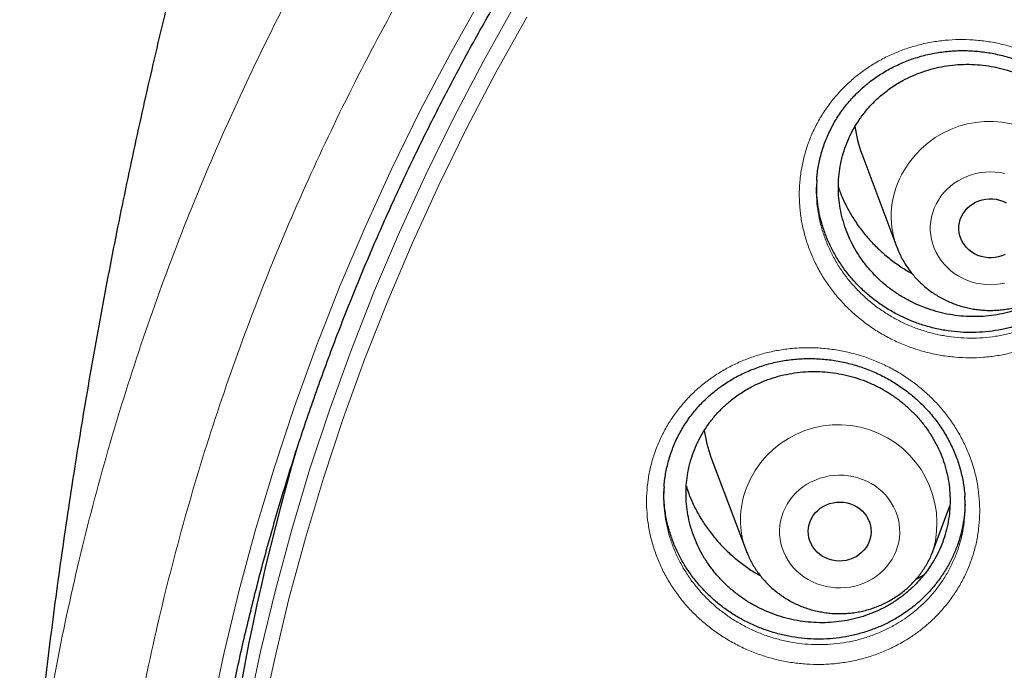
# Model space of a CAD drawing. Header units: millimetres. Extents: x 8 to 949, y 12 to 889.
# Tile 473 of 556: x 593 to 606, y 855 to 863. Entities that reach past the tile are written whole.
import ezdxf

# ---------------------------------------------------------------- set-up
doc = ezdxf.new("R2010")
doc.units = ezdxf.units.MM

msp = doc.modelspace()

# ---------------------------------------------------------------- linework, layer by layer
at = {"color": 7, "linetype": 'Continuous', "lineweight": 30}
for p, q in [((603.849, 861.254), (604.296, 860.065)), ((604.298, 860.061), (604.296, 860.065)), ((601.934, 857.4), (602.381, 856.212)), ((604.757, 856.212), (604.97, 856.778))]:
    msp.add_line(p, q, dxfattribs=at)
at = {"color": 252, "linetype": 'Continuous', "lineweight": 0, "flags": 128}
for points in [[(595.074, 850.104), (595.13, 850.912), (595.209, 851.718), (595.311, 852.523), (595.435, 853.324), (595.581, 854.122), (595.749, 854.917), (595.94, 855.706), (596.152, 856.491), (596.387, 857.271), (596.643, 858.044), (596.92, 858.811), (597.219, 859.571), (597.539, 860.323), (597.879, 861.067), (598.241, 861.802), (598.623, 862.529), (599.024, 863.245)], [(595.563, 850.474), (595.601, 850.98), (595.679, 851.775), (595.779, 852.568), (595.901, 853.358), (596.045, 854.144), (596.211, 854.927), (596.399, 855.706), (596.608, 856.479), (596.839, 857.248), (597.091, 858.01), (597.365, 858.766), (597.659, 859.515), (597.975, 860.256), (598.311, 860.99), (598.667, 861.715), (599.043, 862.43), (599.439, 863.137)], [(599.596, 862.988), (599.202, 862.286), (598.828, 861.574), (598.474, 860.853), (598.14, 860.123), (597.826, 859.386), (597.533, 858.641), (597.261, 857.889), (597.01, 857.131), (596.781, 856.367), (596.572, 855.598), (596.386, 854.824), (596.22, 854.045), (596.077, 853.263), (595.956, 852.477), (595.856, 851.689), (595.779, 850.898), (595.724, 850.106)], [(604.823, 860.665), (604.856, 860.714), (604.893, 860.76), (604.933, 860.803), (604.978, 860.843), (605.025, 860.88), (605.076, 860.912), (605.129, 860.941), (605.185, 860.966), (605.242, 860.986), (605.301, 861.002), (605.362, 861.014), (605.423, 861.021), (605.484, 861.023), (605.546, 861.021), (605.607, 861.014), (605.667, 861.002)], [(605.667, 859.611), (605.607, 859.6), (605.546, 859.593), (605.484, 859.59), (605.423, 859.593), (605.362, 859.6), (605.301, 859.611), (605.242, 859.627), (605.185, 859.648), (605.129, 859.672), (605.076, 859.701), (605.025, 859.734), (604.978, 859.771), (604.933, 859.811), (604.893, 859.854), (604.856, 859.9), (604.823, 859.949), (604.794, 860), (604.77, 860.053), (604.751, 860.107), (604.736, 860.164), (604.726, 860.22), (604.721, 860.278), (604.721, 860.336), (604.726, 860.393), (604.736, 860.45), (604.751, 860.506), (604.77, 860.561), (604.794, 860.614), (604.823, 860.665)], [(602.851, 856.698), (602.875, 856.752), (602.902, 856.803), (602.935, 856.852), (602.971, 856.899), (603.011, 856.943), (603.055, 856.983), (603.102, 857.02), (603.152, 857.054), (603.205, 857.083), (603.26, 857.108), (603.317, 857.13), (603.376, 857.146), (603.436, 857.159), (603.497, 857.166), (603.559, 857.17), (603.62, 857.168), (603.681, 857.162), (603.742, 857.151), (603.801, 857.136), (603.859, 857.116), (603.915, 857.092), (603.968, 857.064), (604.019, 857.032), (604.067, 856.996), (604.112, 856.956), (604.154, 856.914), (604.191, 856.868), (604.225, 856.82), (604.254, 856.769), (604.279, 856.716), (604.299, 856.662), (604.315, 856.606), (604.326, 856.549), (604.331, 856.492), (604.332, 856.434), (604.328, 856.376), (604.319, 856.319), (604.305, 856.263), (604.286, 856.208), (604.263, 856.155), (604.235, 856.103), (604.203, 856.054), (604.167, 856.008), (604.127, 855.964), (604.083, 855.923), (604.036, 855.886), (603.986, 855.853), (603.933, 855.823), (603.878, 855.798), (603.82, 855.777), (603.761, 855.76), (603.701, 855.748), (603.64, 855.74), (603.579, 855.737), (603.518, 855.738), (603.456, 855.745), (603.396, 855.755), (603.337, 855.771), (603.279, 855.79), (603.223, 855.814), (603.169, 855.843), (603.118, 855.875), (603.07, 855.911), (603.025, 855.95), (602.984, 855.993), (602.946, 856.038), (602.913, 856.087), (602.883, 856.137), (602.858, 856.19), (602.838, 856.245), (602.823, 856.3), (602.812, 856.357), (602.806, 856.415), (602.805, 856.472), (602.81, 856.53), (602.819, 856.587), (602.833, 856.643), (602.851, 856.698)]]:
    msp.add_lwpolyline(points, dxfattribs=at)
at = {"color": 7, "linetype": 'Continuous', "lineweight": 30, "flags": 128}
for points in [[(605.138, 860.494), (605.162, 860.53), (605.191, 860.562), (605.223, 860.591), (605.259, 860.617), (605.297, 860.639), (605.338, 860.656), (605.381, 860.669), (605.425, 860.678), (605.469, 860.682), (605.514, 860.681), (605.559, 860.676), (605.602, 860.665), (605.644, 860.651), (605.684, 860.632)], [(605.671, 859.975), (605.63, 859.957), (605.588, 859.944), (605.544, 859.936), (605.499, 859.932), (605.454, 859.933), (605.41, 859.938), (605.366, 859.948), (605.324, 859.963), (605.284, 859.982), (605.247, 860.005), (605.212, 860.032), (605.181, 860.062), (605.154, 860.095), (605.131, 860.131), (605.112, 860.17), (605.098, 860.21), (605.089, 860.251), (605.084, 860.293), (605.085, 860.335), (605.091, 860.377), (605.102, 860.417), (605.118, 860.457), (605.138, 860.494)], [(603.193, 856.582), (603.211, 856.62), (603.233, 856.657), (603.259, 856.691), (603.29, 856.722), (603.323, 856.749), (603.36, 856.773), (603.4, 856.793), (603.441, 856.809), (603.485, 856.82), (603.529, 856.827), (603.574, 856.828), (603.619, 856.826), (603.663, 856.818), (603.706, 856.806), (603.747, 856.789), (603.786, 856.768), (603.822, 856.744), (603.855, 856.715), (603.885, 856.684), (603.91, 856.649), (603.931, 856.612), (603.948, 856.573), (603.96, 856.532), (603.967, 856.491), (603.969, 856.449), (603.966, 856.407), (603.958, 856.365), (603.945, 856.325), (603.927, 856.286), (603.905, 856.25), (603.878, 856.216), (603.848, 856.185), (603.814, 856.157), (603.777, 856.133), (603.738, 856.113), (603.696, 856.097), (603.653, 856.086), (603.609, 856.08), (603.564, 856.078), (603.519, 856.081), (603.475, 856.088), (603.432, 856.101), (603.391, 856.117), (603.352, 856.138), (603.316, 856.163), (603.282, 856.191), (603.253, 856.223), (603.227, 856.258), (603.206, 856.295), (603.19, 856.334), (603.178, 856.374), (603.171, 856.416), (603.169, 856.458), (603.172, 856.5), (603.18, 856.541), (603.193, 856.582)]]:
    msp.add_lwpolyline(points, dxfattribs=at)
at = {"color": 252, "linetype": 'Continuous', "lineweight": 0}
for centre, radius, start, end in [((605.471, 860.414), 1.251, 343.7954, 149.4822), ((605.343, 860.459), 1.119, 148.1426, 200.6076), ((603.553, 856.559), 1.252, 343.9374, 158.9109), ((603.423, 856.605), 1.114, 158.728, 200.6606)]:
    msp.add_arc(centre, radius, start, end, dxfattribs=at)
at = {"color": 7, "linetype": 'Continuous', "lineweight": 30}
for centre, radius, start, end in [((605.293, 861.798), 1.543, 187.3547, 200.6403), ((603.378, 857.944), 1.543, 187.6287, 200.6399), ((624.246, 849.381), 28.746, 163.5412, 179.9804)]:
    msp.add_arc(centre, radius, start, end, dxfattribs=at)
at = {"color": 252, "linetype": 'Continuous', "lineweight": 0}
for points, knots in [([(593.158, 851.219), (593.171, 851.42), (593.215, 852.101), (593.361, 853.257), (593.593, 854.682), (593.894, 856.087), (594.257, 857.47), (594.681, 858.829), (595.167, 860.17), (595.718, 861.498), (596.334, 862.81), (597.014, 864.103), (597.755, 865.366), (598.553, 866.598), (599.404, 867.789), (600.304, 868.936), (601.25, 870.04), (602.246, 871.104), (603.296, 872.133), (604.4, 873.124), (605.556, 874.074), (606.756, 874.976), (607.996, 875.827), (609.268, 876.621), (610.567, 877.358), (611.892, 878.038), (613.246, 878.664), (614.636, 879.237), (616.06, 879.757), (617.515, 880.219), (618.991, 880.622), (620.485, 880.963), (621.984, 881.24), (623.485, 881.455), (624.985, 881.607), (626.492, 881.702), (627.498, 881.713), (628.001, 881.719)], [0, 0, 0, 0, 0.012293, 0.041589, 0.070885, 0.100182, 0.128955, 0.157728, 0.186502, 0.215275, 0.244571, 0.273868, 0.303164, 0.33246, 0.361757, 0.39053, 0.419303, 0.448077, 0.47685, 0.506146, 0.535443, 0.564739, 0.594035, 0.623332, 0.652105, 0.680878, 0.709652, 0.738425, 0.767721, 0.797018, 0.826314, 0.85561, 0.884907, 0.91368, 0.942453, 0.971227, 1, 1, 1, 1]), ([(628.001, 880.298), (627.504, 880.292), (626.511, 880.28), (625.024, 880.184), (623.543, 880.032), (622.071, 879.817), (620.618, 879.544), (619.189, 879.214), (617.784, 878.828), (616.399, 878.386), (615.027, 877.885), (613.671, 877.325), (612.335, 876.706), (611.029, 876.032), (609.756, 875.306), (608.526, 874.532), (607.34, 873.713), (606.199, 872.853), (605.1, 871.947), (604.036, 870.991), (603.012, 869.987), (602.03, 868.936), (601.099, 867.845), (600.219, 866.716), (599.398, 865.56), (598.636, 864.378), (597.934, 863.173), (597.287, 861.941), (596.695, 860.677), (596.158, 859.382), (595.68, 858.058), (595.264, 856.715), (594.912, 855.357), (594.625, 853.993), (594.403, 852.628), (594.246, 851.263), (594.151, 849.893), (594.119, 848.512), (594.152, 847.122), (594.25, 845.727), (594.413, 844.338), (594.642, 842.956), (594.933, 841.594), (595.285, 840.252), (595.696, 838.935), (596.168, 837.635), (596.701, 836.347), (597.298, 835.076), (597.958, 833.822), (598.676, 832.597), (599.45, 831.403), (600.275, 830.248), (601.148, 829.136), (602.065, 828.066), (603.031, 827.034), (604.049, 826.036), (605.119, 825.076), (606.24, 824.154), (607.403, 823.28), (608.606, 822.455), (609.839, 821.685), (611.098, 820.97), (612.382, 820.311), (613.695, 819.705), (615.043, 819.148), (616.424, 818.645), (617.835, 818.196), (619.266, 817.806), (620.714, 817.476), (622.167, 817.207), (623.622, 816.999), (625.077, 816.851), (626.538, 816.762), (628.01, 816.732), (629.491, 816.762), (630.977, 816.855), (632.458, 817.008), (633.931, 817.222), (635.383, 817.496), (636.813, 817.826), (638.217, 818.212), (639.603, 818.654), (640.975, 819.155), (642.331, 819.715), (643.667, 820.334), (644.973, 821.007), (646.246, 821.734), (647.476, 822.508), (648.662, 823.326), (649.802, 824.187), (650.902, 825.093), (651.965, 826.048), (652.989, 827.052), (653.971, 828.104), (654.903, 829.195), (655.782, 830.323), (656.603, 831.48), (657.365, 832.662), (658.068, 833.866), (658.714, 835.098), (659.307, 836.363), (659.844, 837.658), (660.322, 838.982), (660.738, 840.325), (661.09, 841.683), (661.377, 843.046), (661.598, 844.412), (661.756, 845.777), (661.851, 847.147), (661.883, 848.528), (661.85, 849.917), (661.752, 851.312), (661.588, 852.702), (661.36, 854.083), (661.069, 855.446), (660.716, 856.787), (660.305, 858.105), (659.834, 859.405), (659.3, 860.692), (658.703, 861.964), (658.044, 863.218), (657.326, 864.443), (656.551, 865.637), (655.726, 866.791), (654.854, 867.904), (653.937, 868.974), (652.971, 870.006), (651.953, 871.003), (650.882, 871.964), (649.762, 872.885), (648.599, 873.759), (647.396, 874.585), (646.163, 875.355), (644.903, 876.07), (643.619, 876.729), (642.306, 877.335), (640.959, 877.891), (639.578, 878.395), (638.167, 878.843), (636.736, 879.233), (635.288, 879.564), (633.835, 879.833), (632.379, 880.041), (630.924, 880.188), (629.464, 880.281), (628.489, 880.292), (628.001, 880.298)], [0, 0, 0, 0, 0.007, 0.014, 0.021, 0.028, 0.035, 0.041875, 0.04875, 0.055625, 0.0625, 0.0695, 0.0765, 0.0835, 0.0905, 0.0975, 0.104375, 0.11125, 0.118125, 0.125, 0.132, 0.139, 0.146, 0.153, 0.16, 0.166875, 0.17375, 0.180625, 0.1875, 0.1945, 0.2015, 0.2085, 0.2155, 0.2225, 0.229375, 0.23625, 0.243125, 0.25, 0.257, 0.264, 0.271, 0.278, 0.285, 0.291875, 0.29875, 0.305625, 0.3125, 0.3195, 0.3265, 0.3335, 0.3405, 0.3475, 0.354375, 0.36125, 0.368125, 0.375, 0.382, 0.389, 0.396, 0.403, 0.41, 0.416875, 0.42375, 0.430625, 0.4375, 0.4445, 0.4515, 0.4585, 0.4655, 0.4725, 0.479375, 0.48625, 0.493125, 0.5, 0.507, 0.514, 0.521, 0.528, 0.535, 0.541875, 0.54875, 0.555625, 0.5625, 0.5695, 0.5765, 0.5835, 0.5905, 0.5975, 0.604375, 0.61125, 0.618125, 0.625, 0.632, 0.639, 0.646, 0.653, 0.66, 0.666875, 0.67375, 0.680625, 0.6875, 0.6945, 0.7015, 0.7085, 0.7155, 0.7225, 0.729375, 0.73625, 0.743125, 0.75, 0.757, 0.764, 0.771, 0.778, 0.785, 0.791875, 0.79875, 0.805625, 0.8125, 0.8195, 0.8265, 0.8335, 0.8405, 0.8475, 0.854375, 0.86125, 0.868125, 0.875, 0.882, 0.889, 0.896, 0.903, 0.91, 0.916875, 0.92375, 0.930625, 0.9375, 0.9445, 0.9515, 0.9585, 0.9655, 0.9725, 0.979375, 0.98625, 0.993125, 1, 1, 1, 1]), ([(603.792, 862.249), (603.838, 862.284), (603.928, 862.352), (604.076, 862.441), (604.23, 862.519), (604.392, 862.584), (604.56, 862.635), (604.733, 862.674), (604.909, 862.698), (605.087, 862.708), (605.265, 862.703), (605.443, 862.684), (605.619, 862.651), (605.792, 862.604), (605.961, 862.543), (606.124, 862.469), (606.281, 862.382), (606.43, 862.283), (606.569, 862.173), (606.698, 862.052), (606.817, 861.922), (606.924, 861.783), (607.019, 861.635), (607.1, 861.481), (607.168, 861.321), (607.222, 861.156), (607.261, 860.989), (607.285, 860.819), (607.294, 860.648), (607.288, 860.478), (607.267, 860.309), (607.231, 860.143), (607.18, 859.98), (607.115, 859.822), (607.036, 859.671), (606.945, 859.527), (606.84, 859.392), (606.731, 859.272), (606.62, 859.169), (606.509, 859.08), (606.384, 858.992), (606.242, 858.909), (606.083, 858.833), (605.917, 858.77), (605.747, 858.721), (605.573, 858.686), (605.396, 858.665), (605.218, 858.659), (605.039, 858.667), (604.862, 858.689), (604.685, 858.726), (604.513, 858.776), (604.345, 858.84), (604.184, 858.918), (604.029, 859.008), (603.883, 859.109), (603.746, 859.222), (603.619, 859.345), (603.503, 859.479), (603.398, 859.62), (603.307, 859.769), (603.229, 859.925), (603.165, 860.086), (603.115, 860.252), (603.079, 860.42), (603.059, 860.59), (603.054, 860.761), (603.064, 860.931), (603.088, 861.099), (603.128, 861.264), (603.182, 861.425), (603.25, 861.581), (603.332, 861.731), (603.428, 861.875), (603.538, 862.01), (603.658, 862.136), (603.748, 862.212), (603.792, 862.249)], [0, 0, 0, 0, 0.013206, 0.026459, 0.039711, 0.052918, 0.066311, 0.079752, 0.093193, 0.106586, 0.119974, 0.133409, 0.146844, 0.160232, 0.173666, 0.187148, 0.20063, 0.214064, 0.227467, 0.240918, 0.254368, 0.26777, 0.28121, 0.294698, 0.308186, 0.321626, 0.33502, 0.348461, 0.361903, 0.375296, 0.388698, 0.402148, 0.415598, 0.429, 0.442371, 0.45579, 0.469208, 0.482579, 0.493588, 0.50461, 0.515618, 0.52907, 0.542571, 0.556071, 0.569522, 0.582913, 0.596352, 0.60979, 0.623181, 0.636621, 0.65011, 0.663599, 0.67704, 0.690452, 0.703912, 0.717371, 0.730783, 0.744218, 0.757701, 0.771184, 0.784619, 0.798034, 0.811498, 0.824961, 0.838377, 0.851778, 0.865227, 0.878676, 0.892077, 0.90544, 0.918852, 0.932262, 0.945624, 0.959194, 0.972813, 0.986431, 1, 1, 1, 1]), ([(603.278, 860.672), (603.278, 860.669), (603.279, 860.615), (603.295, 860.51), (603.325, 860.357), (603.371, 860.207), (603.429, 860.061), (603.5, 859.92), (603.582, 859.784), (603.677, 859.656), (603.782, 859.535), (603.897, 859.423), (604.021, 859.32), (604.153, 859.228), (604.293, 859.146), (604.439, 859.075), (604.591, 859.017), (604.747, 858.971), (604.906, 858.937), (605.067, 858.916), (605.229, 858.909), (605.39, 858.914), (605.55, 858.932), (605.708, 858.964), (605.862, 859.008), (606.011, 859.064), (606.155, 859.133), (606.284, 859.208), (606.397, 859.287), (606.497, 859.368), (606.598, 859.461), (606.697, 859.569), (606.791, 859.692), (606.874, 859.822), (606.946, 859.959), (607.004, 860.102), (607.05, 860.249), (607.082, 860.4), (607.098, 860.507), (607.1, 860.563), (607.1, 860.568)], [0, 0, 0, 0, 0.0014509, 0.0294529, 0.057489, 0.0856255, 0.1137624, 0.141799, 0.1698761, 0.1980538, 0.2262316, 0.254309, 0.2823407, 0.3104721, 0.3386036, 0.3666354, 0.3947239, 0.4229131, 0.4511022, 0.4791906, 0.5071825, 0.5352739, 0.5633662, 0.5913594, 0.6194704, 0.6476832, 0.6758987, 0.7040132, 0.7270113, 0.7500375, 0.7730361, 0.8009792, 0.8290223, 0.8570654, 0.8850086, 0.9130148, 0.9411218, 0.969229, 0.9972357, 1, 1, 1, 1]), ([(601.922, 858.393), (601.969, 858.425), (602.062, 858.488), (602.212, 858.569), (602.367, 858.639), (602.531, 858.697), (602.7, 858.741), (602.875, 858.772), (603.052, 858.789), (603.231, 858.791), (603.409, 858.779), (603.586, 858.753), (603.761, 858.713), (603.932, 858.659), (604.098, 858.591), (604.258, 858.511), (604.411, 858.418), (604.556, 858.314), (604.69, 858.198), (604.815, 858.073), (604.928, 857.938), (605.029, 857.796), (605.117, 857.645), (605.192, 857.489), (605.254, 857.327), (605.3, 857.161), (605.332, 856.993), (605.348, 856.824), (605.35, 856.654), (605.337, 856.485), (605.309, 856.318), (605.266, 856.155), (605.208, 855.995), (605.137, 855.842), (605.052, 855.695), (604.954, 855.556), (604.844, 855.425), (604.73, 855.311), (604.615, 855.213), (604.5, 855.129), (604.371, 855.047), (604.226, 854.97), (604.063, 854.901), (603.895, 854.845), (603.723, 854.804), (603.547, 854.776), (603.37, 854.763), (603.191, 854.764), (603.013, 854.779), (602.835, 854.809), (602.661, 854.852), (602.49, 854.91), (602.325, 854.98), (602.167, 855.064), (602.016, 855.16), (601.874, 855.267), (601.742, 855.384), (601.62, 855.512), (601.51, 855.65), (601.412, 855.795), (601.326, 855.946), (601.255, 856.104), (601.198, 856.267), (601.155, 856.433), (601.127, 856.602), (601.114, 856.771), (601.116, 856.941), (601.133, 857.11), (601.165, 857.276), (601.211, 857.438), (601.272, 857.596), (601.347, 857.748), (601.435, 857.894), (601.538, 858.033), (601.654, 858.164), (601.782, 858.286), (601.876, 858.357), (601.922, 858.393)], [0, 0, 0, 0, 0.013068, 0.02618, 0.039292, 0.052361, 0.065763, 0.079214, 0.092665, 0.106068, 0.119467, 0.132913, 0.146359, 0.159758, 0.173198, 0.186687, 0.200176, 0.213617, 0.227019, 0.240469, 0.253918, 0.267319, 0.280751, 0.294232, 0.307712, 0.321144, 0.334526, 0.347956, 0.361386, 0.374768, 0.38816, 0.4016, 0.41504, 0.428432, 0.441799, 0.455213, 0.468628, 0.481995, 0.492999, 0.504016, 0.51502, 0.528485, 0.541998, 0.55551, 0.568973, 0.582376, 0.595827, 0.609278, 0.622681, 0.636132, 0.649632, 0.663132, 0.676584, 0.689999, 0.703462, 0.716925, 0.73034, 0.743772, 0.757252, 0.770732, 0.784163, 0.797569, 0.811023, 0.824477, 0.837883, 0.851272, 0.864709, 0.878146, 0.891535, 0.90489, 0.918292, 0.931694, 0.945048, 0.95876, 0.972524, 0.986288, 1, 1, 1, 1]), ([(601.339, 856.781), (601.341, 856.749), (601.346, 856.667), (601.369, 856.534), (601.408, 856.383), (601.46, 856.236), (601.524, 856.092), (601.601, 855.955), (601.69, 855.823), (601.79, 855.698), (601.9, 855.582), (602.02, 855.475), (602.149, 855.378), (602.285, 855.291), (602.428, 855.215), (602.577, 855.15), (602.732, 855.098), (602.889, 855.058), (603.05, 855.03), (603.211, 855.016), (603.373, 855.015), (603.534, 855.027), (603.693, 855.051), (603.849, 855.088), (604.001, 855.139), (604.147, 855.201), (604.279, 855.27), (604.396, 855.344), (604.499, 855.42), (604.604, 855.508), (604.707, 855.611), (604.807, 855.729), (604.895, 855.855), (604.972, 855.988), (605.037, 856.127), (605.089, 856.271), (605.127, 856.419), (605.151, 856.551), (605.156, 856.632), (605.158, 856.663)], [0, 0, 0, 0, 0.0170595, 0.0450239, 0.0730886, 0.1011536, 0.1291184, 0.1571371, 0.1852564, 0.2133759, 0.2413949, 0.2693825, 0.2974698, 0.3255572, 0.353545, 0.381605, 0.4097655, 0.4379261, 0.465986, 0.4939529, 0.5220191, 0.5500862, 0.5780544, 0.60614, 0.6343274, 0.6625175, 0.6906067, 0.7135539, 0.7365292, 0.759477, 0.787361, 0.8153446, 0.8433282, 0.8712122, 0.8991463, 0.9271809, 0.9552157, 0.9831501, 1, 1, 1, 1])]:
    msp.add_open_spline(points, degree=3, knots=knots, dxfattribs=at)
at = {"color": 7, "linetype": 'Continuous', "lineweight": 30}
for points, knots in [([(595.323, 850.59), (595.329, 850.665), (595.342, 850.859), (595.369, 851.172), (595.404, 851.527), (595.443, 851.882), (595.486, 852.237), (595.534, 852.591), (595.586, 852.944), (595.643, 853.297), (595.704, 853.65), (595.769, 854.001), (595.839, 854.352), (595.913, 854.702), (595.991, 855.052), (596.074, 855.4), (596.161, 855.747), (596.252, 856.094), (596.348, 856.439), (596.448, 856.784), (596.552, 857.127), (596.66, 857.469), (596.773, 857.81), (596.89, 858.15), (597.011, 858.488), (597.136, 858.825), (597.265, 859.161), (597.399, 859.495), (597.536, 859.828), (597.678, 860.159), (597.824, 860.489), (597.974, 860.817), (598.128, 861.143), (598.286, 861.468), (598.448, 861.791), (598.614, 862.112), (598.784, 862.432), (598.958, 862.749), (599.136, 863.065), (599.317, 863.378), (599.503, 863.69), (599.693, 863.999), (599.886, 864.307), (600.083, 864.612), (600.284, 864.915), (600.488, 865.216), (600.697, 865.515), (600.909, 865.811), (601.124, 866.105), (601.344, 866.397), (601.567, 866.686), (601.793, 866.973), (602.023, 867.258), (602.257, 867.539), (602.493, 867.819), (602.734, 868.095), (602.978, 868.369), (603.225, 868.641), (603.476, 868.909), (603.729, 869.175), (603.987, 869.438), (604.247, 869.699), (604.51, 869.956), (604.777, 870.211), (605.047, 870.462), (605.32, 870.711), (605.596, 870.956), (605.875, 871.199), (606.157, 871.439), (606.442, 871.675), (606.73, 871.909), (607.021, 872.139), (607.315, 872.366), (607.611, 872.59), (607.91, 872.81), (608.212, 873.027), (608.517, 873.241), (608.824, 873.452), (609.134, 873.659), (609.446, 873.863), (609.761, 874.064), (610.078, 874.261), (610.398, 874.454), (610.72, 874.644), (611.044, 874.831), (611.371, 875.014), (611.7, 875.193), (612.031, 875.369), (612.365, 875.541), (612.7, 875.71), (613.037, 875.875), (613.377, 876.036), (613.718, 876.194), (614.062, 876.347), (614.407, 876.497), (614.754, 876.644), (615.103, 876.786), (615.454, 876.925), (615.806, 877.059), (616.16, 877.19), (616.516, 877.318), (616.873, 877.441), (617.232, 877.56), (617.592, 877.675), (617.953, 877.787), (618.316, 877.894), (618.68, 877.998), (619.046, 878.098), (619.412, 878.193), (619.78, 878.285), (620.149, 878.372), (620.519, 878.456), (620.89, 878.535), (621.262, 878.611), (621.635, 878.682), (622.008, 878.75), (622.383, 878.813), (622.758, 878.872), (623.134, 878.927), (623.511, 878.978), (623.888, 879.025), (624.266, 879.068), (624.644, 879.106), (625.023, 879.141), (625.402, 879.171), (625.782, 879.197), (626.161, 879.22), (626.542, 879.238), (626.922, 879.251), (627.302, 879.261), (627.683, 879.267), (628.063, 879.268), (628.444, 879.265), (628.824, 879.258), (629.205, 879.247), (629.585, 879.232), (629.965, 879.213), (630.344, 879.189), (630.724, 879.162), (631.103, 879.13), (631.481, 879.094), (631.86, 879.054), (632.237, 879.01), (632.614, 878.962), (632.991, 878.909), (633.366, 878.853), (633.742, 878.793), (634.116, 878.728), (634.489, 878.659), (634.862, 878.587), (635.233, 878.51), (635.604, 878.429), (635.974, 878.344), (636.342, 878.255), (636.71, 878.162), (637.076, 878.065), (637.441, 877.964), (637.805, 877.86), (638.167, 877.751), (638.528, 877.638), (638.888, 877.521), (639.246, 877.401), (639.603, 877.276), (639.958, 877.148), (640.311, 877.016), (640.663, 876.88), (641.013, 876.74), (641.361, 876.596), (641.708, 876.449), (642.052, 876.297), (642.395, 876.142), (642.736, 875.984), (643.075, 875.821), (643.412, 875.655), (643.746, 875.485), (644.079, 875.312), (644.41, 875.135), (644.738, 874.954), (645.064, 874.77), (645.387, 874.583), (645.709, 874.391), (646.028, 874.197), (646.344, 873.998), (646.658, 873.797), (646.97, 873.592), (647.279, 873.383), (647.585, 873.172), (647.889, 872.957), (648.19, 872.738), (648.488, 872.517), (648.783, 872.292), (649.076, 872.064), (649.366, 871.832), (649.653, 871.598), (649.937, 871.361), (650.218, 871.12), (650.496, 870.876), (650.771, 870.63), (651.043, 870.38), (651.312, 870.128), (651.578, 869.872), (651.84, 869.614), (652.1, 869.353), (652.356, 869.089), (652.608, 868.822), (652.858, 868.552), (653.104, 868.28), (653.347, 868.005), (653.586, 867.728), (653.822, 867.448), (654.054, 867.165), (654.283, 866.88), (654.508, 866.592), (654.73, 866.302), (654.948, 866.01), (655.163, 865.715), (655.373, 865.418), (655.58, 865.118), (655.784, 864.816), (655.983, 864.513), (656.179, 864.207), (656.371, 863.898), (656.56, 863.588), (656.744, 863.276), (656.924, 862.962), (657.101, 862.646), (657.274, 862.328), (657.442, 862.008), (657.607, 861.686), (657.768, 861.362), (657.924, 861.037), (658.077, 860.71), (658.226, 860.382), (658.37, 860.051), (658.511, 859.72), (658.647, 859.386), (658.779, 859.052), (658.907, 858.716), (659.031, 858.378), (659.151, 858.039), (659.266, 857.699), (659.377, 857.358), (659.484, 857.015), (659.587, 856.672), (659.685, 856.327), (659.78, 855.981), (659.869, 855.634), (659.955, 855.286), (660.036, 854.938), (660.113, 854.588), (660.186, 854.238), (660.254, 853.887), (660.318, 853.535), (660.378, 853.182), (660.433, 852.829), (660.483, 852.475), (660.53, 852.121), (660.572, 851.766), (660.61, 851.411), (660.642, 851.056), (660.665, 850.783), (660.676, 850.629), (660.678, 850.594)], [0, 0, 0, 0, 0.0024501, 0.0063134, 0.0101767, 0.01404, 0.0179033, 0.0217666, 0.0256299, 0.0294931, 0.0333564, 0.0372196, 0.0410829, 0.0449461, 0.0488093, 0.0526725, 0.0565357, 0.0603988, 0.064262, 0.0681251, 0.0719882, 0.0758513, 0.0797144, 0.0835774, 0.0874405, 0.0913035, 0.0951664, 0.0990294, 0.1028923, 0.1067553, 0.1106182, 0.114481, 0.1183439, 0.1222067, 0.1260695, 0.1299322, 0.133795, 0.1376577, 0.1415204, 0.1453831, 0.1492457, 0.1531083, 0.1569709, 0.1608334, 0.164696, 0.1685585, 0.1724209, 0.1762834, 0.1801458, 0.1840082, 0.1878705, 0.1917329, 0.1955952, 0.1994575, 0.2033197, 0.2071819, 0.2110441, 0.2149063, 0.2187685, 0.2226306, 0.2264927, 0.2303547, 0.2342168, 0.2380788, 0.2419408, 0.2458027, 0.2496647, 0.2535266, 0.2573885, 0.2612504, 0.2651122, 0.268974, 0.2728358, 0.2766976, 0.2805593, 0.2844211, 0.2882828, 0.2921445, 0.2960061, 0.2998678, 0.3037294, 0.307591, 0.3114526, 0.3153142, 0.3191757, 0.3230373, 0.3268988, 0.3307603, 0.3346218, 0.3384832, 0.3423447, 0.3462061, 0.3500675, 0.3539289, 0.3577903, 0.3616517, 0.3655131, 0.3693744, 0.3732357, 0.3770971, 0.3809584, 0.3848197, 0.388681, 0.3925422, 0.3964035, 0.4002648, 0.404126, 0.4079872, 0.4118485, 0.4157097, 0.4195709, 0.4234321, 0.4272933, 0.4311545, 0.4350156, 0.4388768, 0.442738, 0.4465992, 0.4504603, 0.4543215, 0.4581826, 0.4620437, 0.4659049, 0.469766, 0.4736271, 0.4774883, 0.4813494, 0.4852105, 0.4890716, 0.4929328, 0.4967939, 0.500655, 0.5045161, 0.5083772, 0.5122383, 0.5160995, 0.5199606, 0.5238217, 0.5276828, 0.5315439, 0.5354051, 0.5392662, 0.5431273, 0.5469884, 0.5508496, 0.5547107, 0.5585719, 0.562433, 0.5662942, 0.5701553, 0.5740165, 0.5778776, 0.5817388, 0.5856, 0.5894612, 0.5933224, 0.5971836, 0.6010448, 0.604906, 0.6087673, 0.6126285, 0.6164897, 0.620351, 0.6242123, 0.6280736, 0.6319348, 0.6357961, 0.6396575, 0.6435188, 0.6473801, 0.6512415, 0.6551029, 0.6589642, 0.6628256, 0.666687, 0.6705485, 0.6744099, 0.6782714, 0.6821329, 0.6859943, 0.6898559, 0.6937174, 0.6975789, 0.7014405, 0.7053021, 0.7091637, 0.7130253, 0.716887, 0.7207486, 0.7246103, 0.728472, 0.7323337, 0.7361955, 0.7400573, 0.7439191, 0.7477809, 0.7516427, 0.7555046, 0.7593665, 0.7632284, 0.7670903, 0.7709523, 0.7748143, 0.7786763, 0.7825383, 0.7864004, 0.7902625, 0.7941246, 0.7979868, 0.8018489, 0.8057111, 0.8095734, 0.8134356, 0.8172979, 0.8211602, 0.8250225, 0.8288849, 0.8327473, 0.8366097, 0.8404722, 0.8443347, 0.8481972, 0.8520597, 0.8559223, 0.8597848, 0.8636475, 0.8675101, 0.8713728, 0.8752355, 0.8790982, 0.8829609, 0.8868237, 0.8906865, 0.8945493, 0.8984122, 0.9022751, 0.906138, 0.9100009, 0.9138638, 0.9177268, 0.9215898, 0.9254528, 0.9293158, 0.9331789, 0.937042, 0.9409051, 0.9447682, 0.9486313, 0.9524945, 0.9563576, 0.9602208, 0.964084, 0.9679472, 0.9718105, 0.9756737, 0.979537, 0.9834002, 0.9872635, 0.9911268, 0.9949901, 0.9988534, 1, 1, 1, 1]), ([(595.621, 865.445), (595.578, 865.289), (595.485, 864.953), (595.347, 864.436), (595.207, 863.894), (595.071, 863.349), (594.939, 862.803), (594.811, 862.255), (594.687, 861.705), (594.567, 861.153), (594.451, 860.599), (594.339, 860.044), (594.232, 859.487), (594.129, 858.929), (594.03, 858.369), (593.935, 857.808), (593.844, 857.245), (593.758, 856.681), (593.676, 856.116), (593.598, 855.55), (593.525, 854.983), (593.455, 854.414), (593.391, 853.845), (593.33, 853.275), (593.274, 852.704), (593.223, 852.132), (593.181, 851.637), (593.159, 851.333), (593.15, 851.22)], [0, 0, 0, 0, 0.033931, 0.072956, 0.11201, 0.151092, 0.190201, 0.229336, 0.268495, 0.307679, 0.346886, 0.386116, 0.425366, 0.464637, 0.503927, 0.543236, 0.582562, 0.621905, 0.661264, 0.700638, 0.740025, 0.779426, 0.818838, 0.858262, 0.897696, 0.93714, 0.976592, 1, 1, 1, 1]), ([(603.926, 862.147), (603.938, 862.156), (603.973, 862.184), (604.033, 862.227), (604.107, 862.276), (604.184, 862.322), (604.263, 862.363), (604.344, 862.401), (604.428, 862.436), (604.513, 862.466), (604.599, 862.493), (604.687, 862.515), (604.776, 862.533), (604.866, 862.547), (604.957, 862.558), (605.049, 862.564), (605.141, 862.566), (605.233, 862.563), (605.324, 862.557), (605.415, 862.546), (605.505, 862.531), (605.595, 862.513), (605.685, 862.49), (605.773, 862.462), (605.86, 862.432), (605.945, 862.397), (606.029, 862.359), (606.109, 862.317), (606.188, 862.271), (606.265, 862.222), (606.34, 862.169), (606.412, 862.113), (606.482, 862.053), (606.549, 861.991), (606.612, 861.926), (606.671, 861.859), (606.727, 861.789), (606.78, 861.717), (606.829, 861.642), (606.875, 861.565), (606.917, 861.486), (606.955, 861.405), (606.989, 861.323), (607.018, 861.24), (607.043, 861.156), (607.064, 861.071), (607.081, 860.985), (607.094, 860.898), (607.1, 860.838), (607.101, 860.807), (607.102, 860.804)], [0, 0, 0, 0, 0.0108, 0.032309, 0.05377, 0.075211, 0.096646, 0.11809, 0.139552, 0.161046, 0.182567, 0.204013, 0.225373, 0.246819, 0.268321, 0.289849, 0.311364, 0.332828, 0.354211, 0.375521, 0.3968, 0.418235, 0.439774, 0.461362, 0.482936, 0.504426, 0.525778, 0.547002, 0.568274, 0.589709, 0.611262, 0.632878, 0.654493, 0.676035, 0.697447, 0.718717, 0.740028, 0.761491, 0.783042, 0.804646, 0.826265, 0.847854, 0.869375, 0.890815, 0.912239, 0.933782, 0.955335, 0.976901, 0.998483, 1, 1, 1, 1]), ([(604.088, 861.989), (604.055, 861.958), (603.987, 861.897), (603.897, 861.794), (603.815, 861.685), (603.744, 861.57), (603.684, 861.45), (603.634, 861.324), (603.596, 861.195), (603.569, 861.063), (603.554, 860.928), (603.551, 860.793), (603.56, 860.658), (603.581, 860.524), (603.614, 860.391), (603.658, 860.262), (603.713, 860.136), (603.779, 860.015), (603.855, 859.899), (603.941, 859.79), (604.037, 859.687), (604.14, 859.592), (604.252, 859.506), (604.371, 859.43), (604.496, 859.362), (604.625, 859.305), (604.76, 859.258), (604.897, 859.223), (605.037, 859.198), (605.179, 859.184), (605.32, 859.183), (605.462, 859.192), (605.601, 859.213), (605.738, 859.245), (605.871, 859.288), (606, 859.342), (606.123, 859.406), (606.24, 859.48), (606.35, 859.563), (606.451, 859.655), (606.545, 859.755), (606.628, 859.862), (606.702, 859.976), (606.765, 860.095), (606.818, 860.22), (606.859, 860.348), (606.888, 860.479), (606.906, 860.613), (606.912, 860.748), (606.906, 860.884), (606.888, 861.018), (606.858, 861.151), (606.817, 861.281), (606.765, 861.408), (606.701, 861.531), (606.627, 861.648), (606.544, 861.759), (606.451, 861.863), (606.349, 861.96), (606.239, 862.048), (606.122, 862.127), (605.999, 862.197), (605.87, 862.257), (605.737, 862.306), (605.6, 862.345), (605.461, 862.372), (605.319, 862.388), (605.178, 862.393), (605.036, 862.386), (604.896, 862.368), (604.759, 862.339), (604.624, 862.298), (604.494, 862.247), (604.359, 862.181), (604.221, 862.097), (604.133, 862.025), (604.088, 861.989)], [0, 0, 0, 0, 0.0133879, 0.0268237, 0.0402595, 0.0536474, 0.0670353, 0.080471, 0.0939068, 0.1072947, 0.1206832, 0.1341195, 0.1475558, 0.1609443, 0.1743381, 0.1877797, 0.2012213, 0.2146152, 0.2280168, 0.2414663, 0.2549159, 0.2683176, 0.2817262, 0.2951827, 0.3086393, 0.3220479, 0.3354596, 0.3489192, 0.3623787, 0.3757904, 0.3891997, 0.4026571, 0.4161144, 0.4295238, 0.4429266, 0.4563774, 0.4698281, 0.4832309, 0.4966257, 0.5100685, 0.5235112, 0.536906, 0.550295, 0.5637318, 0.5771686, 0.5905576, 0.6039453, 0.6173809, 0.6308165, 0.6442042, 0.657596, 0.6710355, 0.684475, 0.6978668, 0.7112659, 0.7247129, 0.7381599, 0.7515591, 0.7649658, 0.7784205, 0.7918752, 0.8052819, 0.8186932, 0.8321524, 0.8456116, 0.8590228, 0.8724335, 0.8858921, 0.8993507, 0.9127613, 0.9261664, 0.9396196, 0.9530727, 0.9664778, 0.9832389, 1, 1, 1, 1]), ([(603.277, 860.916), (603.279, 860.935), (603.282, 860.983), (603.292, 861.059), (603.308, 861.144), (603.328, 861.229), (603.352, 861.313), (603.38, 861.396), (603.413, 861.477), (603.45, 861.556), (603.49, 861.633), (603.534, 861.708), (603.583, 861.781), (603.634, 861.851), (603.69, 861.919), (603.749, 861.985), (603.811, 862.047), (603.871, 862.101), (603.91, 862.134), (603.926, 862.147)], [0, 0, 0, 0, 0.040063, 0.100704, 0.161743, 0.223009, 0.284407, 0.345836, 0.407167, 0.468308, 0.529221, 0.589973, 0.651019, 0.712036, 0.773048, 0.834076, 0.895146, 0.956276, 1, 1, 1, 1]), ([(603.279, 860.918), (603.276, 860.885), (603.27, 860.803), (603.275, 860.721), (603.278, 860.672)], [0, 0, 0, 0, 0.402864, 1, 1, 1, 1]), ([(606.444, 859.399), (606.403, 859.368), (606.321, 859.306), (606.186, 859.224), (606.045, 859.152), (605.896, 859.093), (605.744, 859.046), (605.588, 859.011), (605.427, 858.989), (605.265, 858.98), (605.104, 858.985), (604.944, 859.002), (604.784, 859.032), (604.627, 859.075), (604.475, 859.13), (604.328, 859.196), (604.186, 859.275), (604.052, 859.365), (603.926, 859.464), (603.809, 859.573), (603.701, 859.692), (603.604, 859.819), (603.519, 859.952), (603.445, 860.09), (603.384, 860.235), (603.335, 860.385), (603.301, 860.536), (603.279, 860.684), (603.275, 860.781), (603.274, 860.829)], [0, 0, 0, 0, 0.036595, 0.073192, 0.110844, 0.148495, 0.185191, 0.221888, 0.259656, 0.297424, 0.334081, 0.370737, 0.408461, 0.446185, 0.482803, 0.519421, 0.557098, 0.594776, 0.631498, 0.668221, 0.706012, 0.743804, 0.780489, 0.817173, 0.854925, 0.892677, 0.929346, 0.966015, 1, 1, 1, 1]), ([(603.554, 860.828), (603.562, 860.804), (603.587, 860.729), (603.644, 860.606), (603.723, 860.46), (603.816, 860.322), (603.92, 860.19), (604.035, 860.068), (604.159, 859.954), (604.294, 859.852), (604.403, 859.779), (604.469, 859.743), (604.486, 859.735)], [0, 0, 0, 0, 0.051363, 0.165536, 0.279303, 0.392999, 0.507103, 0.621206, 0.734902, 0.848525, 0.962555, 1, 1, 1, 1]), ([(604.298, 860.061), (604.304, 860.045), (604.319, 860.006), (604.348, 859.947), (604.382, 859.883), (604.421, 859.821), (604.463, 859.762), (604.509, 859.705), (604.558, 859.651), (604.611, 859.6), (604.666, 859.551), (604.725, 859.506), (604.786, 859.465), (604.85, 859.427), (604.916, 859.393), (604.984, 859.362), (605.054, 859.335), (605.125, 859.313), (605.198, 859.294), (605.271, 859.28), (605.346, 859.27), (605.421, 859.264), (605.496, 859.263), (605.571, 859.266), (605.646, 859.273), (605.721, 859.284), (605.794, 859.3), (605.867, 859.32), (605.938, 859.344), (606.007, 859.372), (606.075, 859.404), (606.141, 859.44), (606.204, 859.479), (606.265, 859.522), (606.323, 859.569), (606.377, 859.618), (606.429, 859.671), (606.478, 859.727), (606.522, 859.785), (606.563, 859.846), (606.601, 859.908), (606.634, 859.973), (606.657, 860.025), (606.668, 860.055), (606.671, 860.063)], [0, 0, 0, 0, 0.0174711, 0.0415097, 0.0655705, 0.0896565, 0.1137704, 0.1379144, 0.1620901, 0.1862984, 0.2105399, 0.2348145, 0.2591218, 0.2834607, 0.30783, 0.3322279, 0.3566526, 0.3811018, 0.4055733, 0.4300644, 0.4545727, 0.4790953, 0.5036295, 0.5281724, 0.5527204, 0.5772702, 0.6018186, 0.6263626, 0.6508989, 0.6754243, 0.6999355, 0.7244293, 0.7489026, 0.7733524, 0.7977758, 0.8221704, 0.8465339, 0.8708646, 0.8951611, 0.9194228, 0.9436494, 0.9678413, 0.9919996, 1, 1, 1, 1]), ([(602.044, 858.284), (602.056, 858.293), (602.092, 858.319), (602.154, 858.359), (602.23, 858.405), (602.309, 858.447), (602.39, 858.485), (602.473, 858.519), (602.558, 858.55), (602.644, 858.577), (602.732, 858.6), (602.821, 858.618), (602.91, 858.633), (603.001, 858.643), (603.092, 858.65), (603.184, 858.652), (603.276, 858.65), (603.368, 858.644), (603.459, 858.634), (603.549, 858.62), (603.639, 858.601), (603.728, 858.579), (603.817, 858.553), (603.904, 858.522), (603.99, 858.488), (604.074, 858.45), (604.155, 858.409), (604.234, 858.364), (604.311, 858.315), (604.386, 858.263), (604.459, 858.208), (604.529, 858.149), (604.596, 858.087), (604.66, 858.023), (604.72, 857.956), (604.777, 857.887), (604.83, 857.816), (604.88, 857.742), (604.926, 857.665), (604.968, 857.587), (605.007, 857.507), (605.042, 857.425), (605.072, 857.342), (605.098, 857.259), (605.12, 857.174), (605.137, 857.089), (605.15, 857.002), (605.158, 856.94), (605.16, 856.906), (605.16, 856.9)], [0, 0, 0, 0, 0.011019, 0.032954, 0.05484, 0.076705, 0.098564, 0.120433, 0.142322, 0.164242, 0.186193, 0.208067, 0.229846, 0.251713, 0.273638, 0.29559, 0.317531, 0.339423, 0.361232, 0.382966, 0.404657, 0.426509, 0.448468, 0.470478, 0.492474, 0.514387, 0.536161, 0.557802, 0.579482, 0.601329, 0.623298, 0.645331, 0.667367, 0.68933, 0.711162, 0.732846, 0.754568, 0.776444, 0.798412, 0.820435, 0.842476, 0.864487, 0.88643, 0.908288, 0.930132, 0.952103, 0.974084, 0.99608, 1, 1, 1, 1]), ([(602.179, 858.112), (602.144, 858.082), (602.075, 858.023), (601.983, 857.923), (601.899, 857.817), (601.825, 857.704), (601.762, 857.585), (601.71, 857.462), (601.668, 857.334), (601.638, 857.203), (601.621, 857.07), (601.615, 856.936), (601.621, 856.801), (601.638, 856.667), (601.668, 856.535), (601.709, 856.405), (601.762, 856.278), (601.825, 856.156), (601.899, 856.039), (601.982, 855.928), (602.075, 855.824), (602.177, 855.728), (602.286, 855.64), (602.403, 855.56), (602.526, 855.49), (602.655, 855.43), (602.788, 855.381), (602.925, 855.342), (603.065, 855.314), (603.206, 855.298), (603.347, 855.292), (603.489, 855.299), (603.629, 855.316), (603.766, 855.345), (603.9, 855.384), (604.03, 855.435), (604.155, 855.496), (604.274, 855.566), (604.385, 855.646), (604.489, 855.735), (604.584, 855.833), (604.67, 855.937), (604.747, 856.049), (604.813, 856.166), (604.868, 856.289), (604.912, 856.415), (604.944, 856.545), (604.965, 856.678), (604.974, 856.812), (604.971, 856.947), (604.956, 857.081), (604.93, 857.214), (604.891, 857.345), (604.842, 857.472), (604.781, 857.595), (604.71, 857.714), (604.629, 857.826), (604.538, 857.932), (604.438, 858.03), (604.331, 858.121), (604.216, 858.202), (604.094, 858.275), (603.967, 858.337), (603.834, 858.389), (603.698, 858.431), (603.56, 858.461), (603.419, 858.48), (603.277, 858.488), (603.136, 858.485), (602.995, 858.471), (602.857, 858.445), (602.722, 858.408), (602.591, 858.36), (602.454, 858.297), (602.314, 858.216), (602.224, 858.147), (602.179, 858.112)], [0, 0, 0, 0, 0.013389, 0.026827, 0.040264, 0.053654, 0.067043, 0.080481, 0.093918, 0.107308, 0.120695, 0.134131, 0.147566, 0.160954, 0.174344, 0.187782, 0.20122, 0.21461, 0.228007, 0.241452, 0.254897, 0.268294, 0.281698, 0.295151, 0.308604, 0.322009, 0.335419, 0.348878, 0.362336, 0.375747, 0.389158, 0.402617, 0.416077, 0.429488, 0.442895, 0.45635, 0.469805, 0.483212, 0.496611, 0.510059, 0.523506, 0.536906, 0.550298, 0.563737, 0.577177, 0.590569, 0.603957, 0.617393, 0.630828, 0.644216, 0.657605, 0.671041, 0.684478, 0.697867, 0.711262, 0.724704, 0.738146, 0.751541, 0.764943, 0.778394, 0.791844, 0.805247, 0.818656, 0.832113, 0.84557, 0.858979, 0.872391, 0.885851, 0.89931, 0.912722, 0.926131, 0.939587, 0.953044, 0.966453, 0.983227, 1, 1, 1, 1]), ([(601.338, 857.02), (601.339, 857.033), (601.341, 857.074), (601.35, 857.143), (601.365, 857.228), (601.384, 857.312), (601.407, 857.395), (601.435, 857.478), (601.466, 857.559), (601.502, 857.638), (601.542, 857.715), (601.586, 857.79), (601.633, 857.862), (601.684, 857.933), (601.739, 858.001), (601.797, 858.066), (601.859, 858.129), (601.924, 858.188), (601.986, 858.24), (602.027, 858.271), (602.044, 858.284)], [0, 0, 0, 0, 0.025637, 0.083381, 0.141197, 0.199385, 0.257797, 0.316342, 0.374925, 0.433421, 0.491741, 0.549843, 0.607775, 0.665977, 0.724154, 0.782325, 0.840513, 0.898741, 0.957026, 1, 1, 1, 1]), ([(601.339, 857.021), (601.338, 857.012), (601.331, 856.952), (601.331, 856.872), (601.337, 856.8), (601.339, 856.781)], [0, 0, 0, 0, 0.113959, 0.752446, 1, 1, 1, 1]), ([(601.621, 857.028), (601.631, 856.997), (601.657, 856.914), (601.715, 856.784), (601.792, 856.637), (601.883, 856.498), (601.985, 856.366), (602.098, 856.242), (602.221, 856.127), (602.354, 856.023), (602.467, 855.945), (602.539, 855.906), (602.56, 855.894)], [0, 0, 0, 0, 0.065968, 0.176919, 0.287475, 0.397976, 0.508872, 0.619768, 0.730268, 0.840696, 0.951518, 1, 1, 1, 1]), ([(604.441, 855.451), (604.398, 855.422), (604.314, 855.363), (604.176, 855.288), (604.03, 855.223), (603.879, 855.17), (603.725, 855.13), (603.567, 855.102), (603.406, 855.087), (603.243, 855.085), (603.082, 855.097), (602.922, 855.121), (602.764, 855.158), (602.608, 855.207), (602.459, 855.268), (602.315, 855.341), (602.177, 855.425), (602.046, 855.52), (601.925, 855.625), (601.813, 855.738), (601.711, 855.861), (601.619, 855.991), (601.54, 856.127), (601.473, 856.267), (601.418, 856.414), (601.376, 856.565), (601.348, 856.716), (601.334, 856.848), (601.335, 856.929), (601.335, 856.96)], [0, 0, 0, 0, 0.037085, 0.074171, 0.11233, 0.150488, 0.187627, 0.224766, 0.26299, 0.301214, 0.338314, 0.375414, 0.413596, 0.451777, 0.488827, 0.525878, 0.564, 0.602123, 0.639261, 0.676399, 0.714619, 0.752839, 0.789924, 0.827009, 0.865173, 0.903338, 0.940398, 0.977459, 1, 1, 1, 1]), ([(605.158, 856.663), (605.16, 856.683), (605.166, 856.754), (605.166, 856.834), (605.16, 856.894), (605.159, 856.902)], [0, 0, 0, 0, 0.254284, 0.897994, 1, 1, 1, 1]), ([(605.162, 856.8), (605.16, 856.759), (605.157, 856.669), (605.135, 856.528), (605.099, 856.378), (605.049, 856.232), (604.987, 856.093), (604.914, 855.959), (604.827, 855.831), (604.741, 855.725), (604.662, 855.64), (604.592, 855.573), (604.519, 855.51), (604.467, 855.47), (604.441, 855.451)], [0, 0, 0, 0, 0.0769176, 0.1727293, 0.2713295, 0.3699293, 0.465606, 0.5612836, 0.6597368, 0.7581901, 0.8183102, 0.8784308, 0.9392158, 1, 1, 1, 1]), ([(602.381, 856.212), (602.388, 856.195), (602.403, 856.154), (602.432, 856.094), (602.466, 856.03), (602.505, 855.968), (602.547, 855.909), (602.593, 855.852), (602.642, 855.798), (602.695, 855.747), (602.75, 855.698), (602.809, 855.653), (602.87, 855.612), (602.934, 855.574), (603, 855.539), (603.068, 855.509), (603.137, 855.482), (603.209, 855.459), (603.281, 855.441), (603.355, 855.427), (603.43, 855.416), (603.505, 855.411), (603.58, 855.409), (603.655, 855.412), (603.73, 855.419), (603.805, 855.43), (603.878, 855.446), (603.951, 855.466), (604.022, 855.49), (604.091, 855.518), (604.159, 855.55), (604.225, 855.586), (604.288, 855.625), (604.349, 855.668), (604.407, 855.714), (604.462, 855.764), (604.513, 855.817), (604.562, 855.872), (604.607, 855.931), (604.648, 855.991), (604.685, 856.054), (604.718, 856.119), (604.742, 856.172), (604.753, 856.204), (604.757, 856.212)], [0, 0, 0, 0, 0.018731, 0.042705, 0.066701, 0.090722, 0.114771, 0.13885, 0.16296, 0.187103, 0.211279, 0.235488, 0.25973, 0.284003, 0.308307, 0.332639, 0.356998, 0.381381, 0.405787, 0.430212, 0.454654, 0.479111, 0.503579, 0.528056, 0.552538, 0.577022, 0.601504, 0.625983, 0.650453, 0.674913, 0.699358, 0.723786, 0.748194, 0.772579, 0.796937, 0.821266, 0.845565, 0.86983, 0.894062, 0.918259, 0.942421, 0.966548, 0.990642, 1, 1, 1, 1]), ([(604.539, 855.848), (604.552, 855.854), (604.588, 855.871), (604.621, 855.893), (604.643, 855.907)], [0, 0, 0, 0, 0.352064, 1, 1, 1, 1])]:
    msp.add_open_spline(points, degree=3, knots=knots, dxfattribs=at)

doc.saveas('drawing.dxf')
